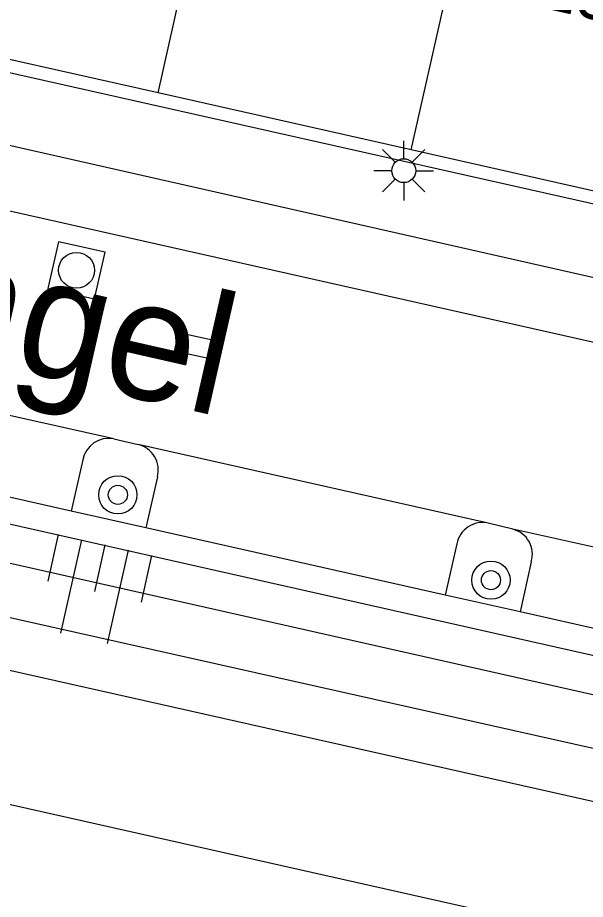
# Model space of a CAD drawing. Extents: x 128999 to 131010, y 395498 to 399007.
# Drawn here: x 129258.4 to 129270.27, y 398810.61 to 398829.05 of the extents above; entities that cross this region are included whole.
import ezdxf

# ---------------------------------------------------------------- set-up
doc = ezdxf.new("R2010")
doc.units = 0
for name, color, linetype in [('gg-anno-huisnummerreeks BGT', 7, 'Continuous'), ('gg-anno-openbare ruimte label', 7, 'Continuous'), ('gg-bbg-hoofdgebouw', 7, 'Continuous'), ('gg-bbg-tussenscheiding', 7, 'Continuous'), ('gg-knt-bovenkant onderkant talud', 7, 'Continuous'), ('gg-knt-verharding', 7, 'Continuous'), ('gg-knt-verharding nz', 7, 'Continuous'), ('gg-kntw-beschoeiing', 7, 'Continuous'), ('gt-grn-groengrens', 7, 'Continuous'), ('gt-symb-boom', 7, 'Continuous'), ('gt-symb-kolk center center', 7, 'Continuous'), ('gt-symb-lichtmast', 7, 'Continuous'), ('gt-symb-rioolschacht', 7, 'Continuous'), ('gt-symb-talud symbool', 7, 'Continuous')]:
    doc.layers.add(name, color=color, linetype=linetype)

# ---------------------------------------------------------------- blocks, each defined once
blk = doc.blocks.new('gt0-LMAST')
at = {"layer": 'gt-symb-lichtmast'}
for p, q in [((-0.005, 0.246), (-0.005, 0.621)), ((-0.182, 0.173), (-0.447, 0.438)), ((0.172, 0.173), (0.437, 0.438)), ((-0.255, -0.004), (-0.63, -0.004)), ((-0.182, -0.181), (-0.447, -0.446)), ((0.437, -0.446), (0.172, -0.181)), ((0.245, -0.004), (0.62, -0.004)), ((-0.005, -0.254), (-0.005, -0.629))]:
    blk.add_line(p, q, dxfattribs=at)
blk.add_circle((-0.005, -0.004), 0.25, dxfattribs=at)
blk = doc.blocks.new('gt0-KOLKCC')
at = {"layer": 'gt-symb-kolk center center'}
blk.add_lwpolyline([(-0.375, 0.2), (0.375, 0.2), (0.375, -0.2), (-0.375, -0.2)], close=True, dxfattribs=at)
blk = doc.blocks.new('gt0-RS')
at = {"layer": 'gt-symb-rioolschacht'}
blk.add_lwpolyline([(-0.5, -0.5), (0.5, -0.5), (0.5, 0.5), (-0.5, 0.5)], close=True, dxfattribs=at)
blk.add_circle((0, 0), 0.375, dxfattribs=at)
blk = doc.blocks.new('gt0-BOOM')
at = {"layer": 'gt-symb-boom'}
for radius in [0.4, 0.2]:
    blk.add_circle((0, 0), radius, dxfattribs=at)
blk = doc.blocks.new('gt0-TALUD_1')
at = {"layer": 'gt-symb-talud symbool'}
for p, q in [((-1, -1), (-1, 0)), ((-0.5, -2), (-0.5, 0)), ((0, -1), (0, 0)), ((0.5, -2), (0.5, 0)), ((1, -1), (1, 0))]:
    blk.add_line(p, q, dxfattribs=at)

msp = doc.modelspace()

# ---------------------------------------------------------------- linework, layer by layer
at = {"layer": 'gg-bbg-hoofdgebouw'}
for p, q in [((129261.338, 398827.474), (129256.05, 398828.665)), ((129266.626, 398826.283), (129261.338, 398827.474)), ((129271.914, 398825.092), (129266.626, 398826.283))]:
    msp.add_line(p, q, dxfattribs=at)
at = {"layer": 'gg-bbg-tussenscheiding'}
for p, q in [((129261.338, 398827.474), (129263.426, 398836.742)), ((129266.626, 398826.283), (129268.715, 398835.555))]:
    msp.add_line(p, q, dxfattribs=at)
at = {"layer": 'gg-knt-bovenkant onderkant talud'}
msp.add_lwpolyline([(129285.159, 398810.886), (129272.404, 398812.212), (129228.915, 398821.985)], dxfattribs=at)
at = {"layer": 'gg-knt-verharding'}
for p, q in [((129285.501, 398821.77), (129229.541, 398834.33)), ((129281.665, 398821.072), (129229.744, 398832.826)), ((129227.979, 398825.287), (129275.426, 398814.591)), ((129259.522, 398818.732), (129253.264, 398820.136)), ((129260.413, 398820.243), (129260.921, 398820.124)), ((129259.763, 398819.804), (129259.522, 398818.732)), ((129261.326, 398819.451), (129261.086, 398818.381)), ((129261.086, 398818.381), (129259.522, 398818.732)), ((129268.756, 398818.351), (129268.241, 398818.482)), ((129267.343, 398816.977), (129261.086, 398818.381)), ((129267.583, 398818.046), (129267.343, 398816.977)), ((129269.14, 398817.673), (129268.905, 398816.626)), ((129268.905, 398816.626), (129267.343, 398816.977)), ((129275.273, 398815.194), (129268.905, 398816.626))]:
    msp.add_line(p, q, dxfattribs=at)
for centre, radius, start, end in [((129260.31, 398819.694), 0.558, 79.3866, 168.6824), ((129260.791, 398819.587), 0.552, 345.721, 76.3567), ((129268.128, 398817.938), 0.556, 78.2837, 168.7743), ((129268.624, 398817.829), 0.539, 343.2256, 75.8264)]:
    msp.add_arc(centre, radius, start, end, dxfattribs=at)
at = {"layer": 'gg-knt-verharding nz'}
for p, q in [((129229.438, 398831.478), (129281.382, 398819.805)), ((129260.413, 398820.243), (129253.122, 398821.869)), ((129268.241, 398818.482), (129260.921, 398820.124)), ((129276.171, 398816.705), (129268.756, 398818.351))]:
    msp.add_line(p, q, dxfattribs=at)
msp.add_lwpolyline([(129226.803, 398823.552), (129272.519, 398813.305), (129282.833, 398812.921)], dxfattribs=at)
at = {"layer": 'gg-kntw-beschoeiing'}
msp.add_lwpolyline([(129284.199, 398804.76), (129283.081, 398805.04), (129281.561, 398807.35), (129228.711, 398819.23), (129225.671, 398818.94), (129222.991, 398817.33), (129222.684, 398816.019)], dxfattribs=at)
at = {"layer": 'gt-grn-groengrens'}
msp.add_lwpolyline([(129227.765, 398824.516), (129275.25, 398813.811), (129275.426, 398814.591)], dxfattribs=at)

# ---------------------------------------------------------------- block references
at = {"layer": 'gt-symb-boom'}
for p in [(129260.498, 398819.072), (129268.297, 398817.288)]:
    msp.add_blockref('gt0-BOOM', p, dxfattribs=at)
at = {"layer": 'gt-symb-kolk center center', "rotation": 167.64517308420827}
msp.add_blockref('gt0-KOLKCC', (129262.094, 398822.191), dxfattribs=at)
at = {"layer": 'gt-symb-lichtmast'}
msp.add_blockref('gt0-LMAST', (129266.479, 398825.853), dxfattribs=at)
at = {"layer": 'gt-symb-rioolschacht', "rotation": -12.646853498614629}
msp.add_blockref('gt0-RS', (129259.634, 398823.766), dxfattribs=at)
at = {"layer": 'gt-symb-talud symbool', "xscale": 1.0004878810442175, "yscale": 1.0004878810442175, "rotation": -12.702731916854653}
msp.add_blockref('gt0-TALUD_1', (129260.234, 398818.024), dxfattribs=at)

# ---------------------------------------------------------------- texts
at = {"layer": 'gg-anno-huisnummerreeks BGT'}
msp.add_text('23', height=1, rotation=347.3, dxfattribs=at).set_placement((129269.299, 398829.269))
at = {"layer": 'gg-anno-openbare ruimte label'}
msp.add_text('Doornsingel', height=2.5, rotation=347.2, dxfattribs=at).set_placement((129245.2, 398824.66))

doc.saveas('drawing.dxf')
